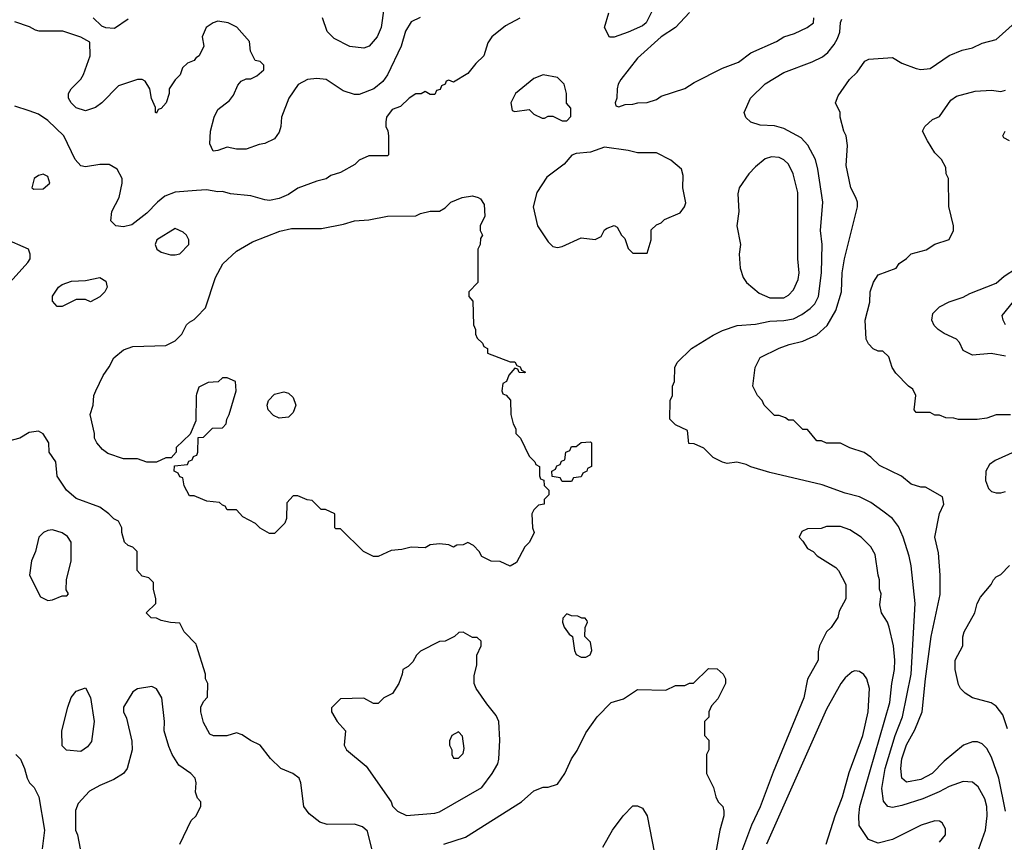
# Model space of a CAD drawing. Header units: inches. Extents: x 1793389 to 1900389, y 320802 to 470796.
# Tile 673 of 752: x 1869250 to 1873424, y 433478 to 436963. Entities that reach past the tile are written whole.
import ezdxf

# ---------------------------------------------------------------- set-up
doc = ezdxf.new("R2010")
doc.units = ezdxf.units.IN
doc.header["$MEASUREMENT"] = 0
doc.layers.add('B8463', color=7, linetype='Continuous')
doc.layers.add('B8473', color=7, linetype='Continuous')

msp = doc.modelspace()

# ---------------------------------------------------------------- linework, layer by layer
at = {"layer": 'B8463', "color": 2}
for points, elevation in [([(1870000, 436803.2), (1869998, 436802), (1869990.6, 436789.4), (1869962, 436778), (1869941, 436759), (1869930.9, 436729.1), (1869910, 436708), (1869884.7, 436670), (1869884.7, 436650), (1869871.3, 436610), (1869850, 436586), (1869838, 436582), (1869830, 436566), (1869826, 436570), (1869826, 436590), (1869809.1, 436629.1), (1869802, 436670), (1869782, 436702), (1869770, 436708.7), (1869750, 436708.7), (1869670, 436682), (1869598, 436610), (1869571.3, 436590), (1869530, 436577.2), (1869489.5, 436589.5), (1869468, 436610), (1869458, 436630), (1869458, 436650), (1869468, 436670), (1869510, 436711.3), (1869521.2, 436730), (1869549, 436810), (1869548, 436868), (1869509.1, 436889.1), (1869433.6, 436913.6), (1869333.6, 436913.6), (1869318, 436918), (1869292.5, 436932.5), (1869230, 436953.2)], 370), ([(1869562, 436970), (1869596.9, 436936.9), (1869614, 436930), (1869652.9, 436927.1), (1869710, 436966)], 370), ([(1870000, 436239), (1869910, 436232.7), (1869865.5, 436214.5), (1869834.8, 436190), (1869790, 436142.7), (1869726.2, 436093.8), (1869690, 436084.5), (1869658, 436090), (1869637.2, 436110), (1869640.9, 436150), (1869672, 436210), (1869685.2, 436270), (1869685.2, 436290), (1869664, 436330), (1869630, 436349.2), (1869590, 436349.3), (1869530, 436339), (1869510, 436344), (1869485.2, 436370), (1869437.2, 436470), (1869370, 436535.1), (1869330, 436562), (1869290, 436577), (1869230, 436596)], 374), ([(1869210, 435851.3), (1869285.6, 435934.4), (1869295.3, 435950), (1869295.3, 435970), (1869288, 435990), (1869184.7, 436035.3)], 378), ([(1870000, 435376), (1869998, 435370), (1869996.9, 435263.1), (1869972.7, 435207.3), (1869914, 435150), (1869914, 435130), (1869892.7, 435107.3), (1869870, 435106), (1869830, 435088), (1869790, 435088.7), (1869750, 435102), (1869690, 435102), (1869624.7, 435124.7), (1869602, 435142), (1869578, 435170), (1869568, 435190), (1869568, 435210), (1869549.3, 435290), (1869562, 435330), (1869565.2, 435370), (1869573.2, 435390), (1869604.1, 435455.9), (1869630, 435492), (1869649.4, 435530.6), (1869690, 435564.7), (1869730, 435578), (1869870, 435582), (1869910, 435602), (1869938, 435630), (1869958, 435670), (1869970, 435682), (1869990, 435692), (1870000, 435702.4)], 374), ([(1870000, 434311.6), (1869998, 434318), (1869948, 434370), (1869930, 434406), (1869890, 434408.7), (1869850, 434418), (1869830, 434428), (1869808.4, 434428.4), (1869786, 434450), (1869828, 434490), (1869828, 434510), (1869818, 434550), (1869818, 434578), (1869798, 434598), (1869770, 434606), (1869748, 434630), (1869748, 434710), (1869730, 434728), (1869710, 434735.3), (1869695.3, 434750), (1869684, 434790), (1869684, 434810), (1869670, 434838), (1869650, 434848.7), (1869628.7, 434870), (1869590, 434897.2), (1869490, 434934), (1869449, 434970), (1869409.3, 435029.3), (1869404, 435090), (1869375.3, 435130), (1869374, 435170), (1869350, 435208.7), (1869330, 435219), (1869290, 435214), (1869250.7, 435189.3), (1869170.9, 435169.1)], 378), ([(1870000, 434941.7), (1869990, 434946), (1869970, 434946), (1869948.4, 434988.4), (1869942, 435022), (1869930, 435026), (1869922, 435042), (1869906, 435050), (1869907.3, 435072.7), (1869962, 435078), (1869967.3, 435092.7), (1869982, 435098), (1869987.3, 435112.7), (1870000, 435117.3)], 374), ([(1870000, 433677.3), (1869995.3, 433690), (1869999, 433730), (1869994, 433750), (1869975.3, 433770), (1869924.8, 433804.8), (1869897.2, 433850), (1869883.2, 433883.2), (1869862.7, 433950), (1869864, 433990), (1869853.2, 434090), (1869830, 434128), (1869810, 434138), (1869750, 434128.7), (1869730, 434115.3), (1869691, 434050), (1869691, 434030), (1869703.5, 434003.5), (1869726.4, 433906.4), (1869726.8, 433870), (1869706, 433790), (1869690.5, 433769.5), (1869650, 433744), (1869590, 433719), (1869545.8, 433694.2), (1869498, 433642), (1869487.1, 433612.9), (1869486.8, 433530), (1869496, 433510), (1869507.3, 433450)], 382), ([(1869234, 433850), (1869254, 433830), (1869271.3, 433791.3), (1869282, 433750), (1869292, 433730), (1869312, 433710), (1869331.3, 433670), (1869356.3, 433530), (1869346, 433450)], 378), ([(1869928.7, 433470), (1869978, 433570), (1869998, 433590), (1870000, 433594)], 382)]:
    msp.add_lwpolyline(points, dxfattribs=dict(at, elevation=elevation))
for points, elevation in [([(1869350, 436308), (1869330, 436302), (1869312, 436290), (1869302, 436250), (1869310, 436244.7), (1869350, 436246), (1869378, 436270), (1869370, 436298)], 378), ([(1869910, 436078), (1869832, 436030), (1869824.7, 436010), (1869832, 435990), (1869850, 435978), (1869890, 435966), (1869910, 435966.8), (1869930, 435971.3), (1869968, 436010), (1869968, 436030), (1869958, 436050), (1869943.1, 436063.1)], 378), ([(1869550, 435768), (1869530, 435778), (1869490, 435778), (1869430, 435748), (1869410, 435748), (1869389, 435770), (1869390, 435792), (1869415.3, 435830), (1869430, 435841), (1869470, 435854.8), (1869530, 435858), (1869590, 435870.8), (1869615.3, 435855.3), (1869622, 435830), (1869612, 435810), (1869590, 435788.7)], 374), ([(1869390, 434802), (1869370, 434799), (1869352, 434790), (1869331.3, 434770), (1869318, 434710), (1869301, 434670), (1869292, 434610), (1869338, 434518), (1869370, 434502), (1869390, 434504.7), (1869430, 434522), (1869450, 434522), (1869458, 434530), (1869448, 434548), (1869448.7, 434590), (1869469, 434670), (1869468.7, 434750), (1869452.9, 434772.9), (1869430, 434788.7)], 382), ([(1869510, 433862), (1869448.4, 433868.4), (1869430, 433886), (1869429, 433950), (1869454, 434050), (1869469.3, 434090.7), (1869490, 434118), (1869530, 434132), (1869550.9, 434090.9), (1869566, 433990), (1869554.4, 433905.6), (1869538, 433882)], 378)]:
    msp.add_lwpolyline(points, close=True, dxfattribs=dict(at, elevation=elevation))
at = {"layer": 'B8473', "color": 2}
for points, elevation in [([(1870794, 437010), (1870782.8, 436930), (1870766, 436890), (1870731.3, 436850), (1870710, 436842), (1870650, 436849), (1870583.2, 436883.2), (1870553.2, 436913.2), (1870534, 436970)], 366), ([(1871934.4, 437005.6), (1871906, 436950), (1871890, 436937.2), (1871830, 436909.2), (1871770, 436888.7), (1871750, 436888), (1871728.9, 436928.9), (1871748.4, 436991.6)], 374), ([(1870948.3, 436971.7), (1870910, 436954), (1870886.2, 436913.8), (1870867.7, 436850), (1870810.3, 436729.7), (1870790, 436701.2), (1870751, 436670), (1870690, 436646), (1870670, 436645.2), (1870621.5, 436661.5), (1870550, 436709), (1870510, 436713.2), (1870470, 436708.7), (1870431.3, 436688.7), (1870391.3, 436630), (1870361, 436550), (1870358, 436510), (1870350, 436486), (1870330, 436458), (1870290, 436438), (1870265.4, 436434.6), (1870210, 436414), (1870170, 436414), (1870130, 436422), (1870090, 436408), (1870070, 436406), (1870056.4, 436436.4), (1870059, 436490), (1870075.3, 436550), (1870090, 436582), (1870140.2, 436619.8), (1870156.5, 436643.5), (1870174.6, 436685.4), (1870190, 436702), (1870210, 436712), (1870230, 436712), (1870255.3, 436724.7), (1870286, 436750), (1870286, 436770), (1870270, 436786), (1870248, 436790), (1870228.9, 436828.9), (1870224, 436870), (1870171, 436931), (1870134, 436950), (1870090, 436956.3), (1870071, 436950), (1870041, 436930), (1870024.7, 436890), (1870031.3, 436850), (1870011.3, 436810), (1870000, 436803.2)], 370), ([(1871370.4, 436969.6), (1871310, 436937.2), (1871251.3, 436890), (1871235.3, 436864.7), (1871218, 436810), (1871183.5, 436776.5), (1871150, 436735.3), (1871090, 436698), (1871070, 436706), (1871058, 436702), (1871054, 436690), (1871038, 436682), (1871032.7, 436667.3), (1871018, 436662), (1871010, 436646), (1870990, 436646), (1870970, 436658), (1870952, 436648), (1870930, 436648), (1870902, 436630), (1870865.4, 436594.6), (1870830, 436582), (1870804.7, 436550), (1870802, 436530), (1870802, 436510), (1870811.6, 436491.6), (1870814, 436470), (1870814, 436390), (1870810, 436386), (1870730, 436386), (1870690, 436368), (1870670.9, 436349.1), (1870610, 436315.3), (1870570, 436302), (1870550, 436289), (1870510, 436279), (1870430, 436249), (1870390, 436222), (1870350, 436205.2), (1870310, 436197.2), (1870290, 436199.3), (1870230, 436217.2), (1870144.7, 436224.7), (1870110, 436235.3), (1870090, 436234), (1870042, 436242), (1870000, 436239)], 374), ([(1872090, 436992.7), (1872030, 436929.4), (1871970, 436889.4), (1871870, 436799.3), (1871798.8, 436710), (1871786.8, 436690), (1871782.8, 436670), (1871782, 436630), (1871774, 436610), (1871778, 436598), (1871790, 436594), (1871816.4, 436603.6), (1871850, 436604.7), (1871871.1, 436611.1), (1871910, 436611.3), (1871950, 436624.7), (1871970, 436638), (1872070, 436671), (1872110, 436696), (1872230, 436757.3), (1872297.5, 436782.5), (1872350, 436822.8), (1872458, 436870), (1872489.4, 436890.6), (1872535.5, 436904.5), (1872588, 436930), (1872615.3, 436950), (1872617.2, 436970)], 378), ([(1873316, 433450), (1873344.5, 433530), (1873351.8, 433590), (1873349.5, 433630), (1873342, 433662), (1873313.6, 433713.6), (1873290, 433733.2), (1873250, 433736), (1873190, 433714.5), (1873148.5, 433691.5), (1873078.3, 433661.7), (1872990, 433634), (1872950, 433626), (1872930, 433629.2), (1872911.9, 433651.9), (1872905.6, 433705.6), (1872919.1, 433790), (1872961.1, 433930), (1872993.3, 434010), (1873029.7, 434190), (1873047, 434490), (1873029.6, 434649.6), (1873020.9, 434690), (1872995.1, 434770), (1872975.3, 434815.3), (1872950, 434849.2), (1872910, 434881.2), (1872858, 434918), (1872810, 434941.2), (1872750, 434957.2), (1872652.1, 434992.1), (1872430, 435045.2), (1872350, 435069), (1872330, 435079), (1872290, 435088.7), (1872250, 435082), (1872230, 435088), (1872190, 435108.7), (1872150, 435148), (1872110, 435166), (1872087.3, 435167.3), (1872082, 435222), (1872030, 435246), (1872006, 435270), (1872008, 435350), (1872018, 435370), (1872018, 435410), (1872026, 435430), (1872028, 435490), (1872038, 435510), (1872098, 435570), (1872190, 435626), (1872230, 435646), (1872292.5, 435667.5), (1872370, 435673.4), (1872430, 435685.5), (1872490, 435688), (1872530, 435695.5), (1872566.2, 435713.8), (1872601, 435739), (1872620.5, 435759.5), (1872636.2, 435790), (1872649.6, 435890), (1872651.8, 436010), (1872644.5, 436070), (1872654.5, 436190), (1872634.5, 436330), (1872623.7, 436370), (1872591.7, 436431.7), (1872562.5, 436462.5), (1872490, 436501.2), (1872450, 436513.2), (1872390, 436515.3), (1872350, 436528), (1872328.4, 436548.4), (1872322, 436570), (1872348.7, 436630), (1872410, 436691), (1872490, 436738.8), (1872610, 436784), (1872654, 436806), (1872675.9, 436824.1), (1872702.5, 436857.5), (1872716.6, 436883.4), (1872726.6, 436910), (1872729.5, 436950.5), (1872735.1, 436964.9)], 374), ([(1873429.6, 433610), (1873401.6, 433750), (1873370, 433839), (1873350, 433875.3), (1873330, 433895.3), (1873310, 433904), (1873290, 433904), (1873250.7, 433889.3), (1873170, 433821.2), (1873118.8, 433770), (1873070, 433744.5), (1873010, 433732.7), (1872989.4, 433750), (1872985.1, 433790), (1872990, 433831.3), (1873010, 433891), (1873045.1, 433954.9), (1873076.2, 434030), (1873089.7, 434170), (1873114, 434350), (1873152.1, 434527.9), (1873152.7, 434610), (1873144.7, 434704.7), (1873129.2, 434770), (1873148.9, 434871.1), (1873168, 434910), (1873162, 434942), (1873090, 434982), (1873070, 434982), (1873030, 434995.3), (1872989, 435029), (1872894.6, 435074.6), (1872858, 435110), (1872830, 435128.7), (1872770, 435149), (1872730, 435168.7), (1872670, 435168.7), (1872650, 435178), (1872630, 435178), (1872590, 435226), (1872570, 435226), (1872530, 435266), (1872510, 435266), (1872496.4, 435276.4), (1872470, 435286), (1872450, 435286), (1872406, 435330), (1872398, 435350), (1872378, 435370), (1872358, 435410), (1872368, 435490), (1872390, 435532), (1872469.4, 435570.6), (1872512.9, 435587.1), (1872570, 435600.7), (1872630, 435627.3), (1872673.4, 435666.6), (1872709.6, 435730.4), (1872734.5, 435810), (1872737, 435890), (1872747, 435950), (1872802, 436170), (1872802, 436190), (1872795.3, 436210), (1872774, 436250), (1872754.6, 436345.4), (1872759, 436430), (1872754, 436470), (1872744, 436490), (1872728.7, 436550), (1872728, 436570), (1872708, 436610), (1872720.2, 436639.8), (1872768.7, 436710), (1872800.2, 436739.8), (1872833.6, 436786.4), (1872850, 436796), (1872950, 436802), (1872990, 436778), (1873050, 436756), (1873070, 436751), (1873110, 436756), (1873190, 436810.8), (1873246.3, 436833.7), (1873290, 436844), (1873330, 436862.8), (1873390, 436878.8), (1873470, 436950.8)], 370), ([(1873450, 435289), (1873390, 435288.7), (1873350, 435274), (1873308.9, 435268.9), (1873230, 435268.7), (1873210, 435275.3), (1873176.4, 435276.4), (1873150, 435288), (1873130, 435288), (1873110, 435298), (1873050, 435298), (1873042, 435310), (1873048.7, 435370), (1873037.2, 435397.2), (1873018, 435410), (1872964.7, 435464.7), (1872948.7, 435490), (1872934.6, 435534.6), (1872910, 435558), (1872890, 435558), (1872868.9, 435568.9), (1872848.9, 435588.9), (1872838, 435610), (1872834, 435690), (1872853.6, 435766.4), (1872855.3, 435810), (1872869.3, 435850.7), (1872890, 435882), (1872966, 435910), (1872978, 435930), (1873010, 435951.3), (1873030, 435971), (1873092.9, 435987.1), (1873130, 436011.3), (1873190, 436032), (1873208.7, 436070), (1873208.7, 436090), (1873188.9, 436171.1), (1873188, 436290), (1873178, 436310), (1873176.4, 436336.4), (1873158, 436370), (1873130, 436398), (1873098, 436450), (1873078, 436490), (1873088, 436510), (1873120.2, 436539.8), (1873150, 436552), (1873198, 436622), (1873222, 436638), (1873300.2, 436659.8), (1873370, 436664.7), (1873410, 436658), (1873430, 436664.7)], 366), ([(1873446, 436450), (1873422, 436462), (1873418, 436470), (1873428, 436490)], 362), ([(1870000, 435702.4), (1870038, 435742), (1870081.2, 435870), (1870112.1, 435927.9), (1870170, 435982.8), (1870238, 436022), (1870352.9, 436067.1), (1870402, 436078), (1870530, 436078.8), (1870623.2, 436096.8), (1870670, 436110.8), (1870730, 436114.8), (1870810, 436131), (1870930, 436132), (1870950, 436142), (1870990, 436152), (1871030, 436152), (1871054.6, 436165.4), (1871078, 436190), (1871126, 436210), (1871170, 436216), (1871194, 436210), (1871203.6, 436203.6), (1871219.6, 436179.6), (1871222, 436130), (1871202, 436090), (1871202, 436070), (1871212, 436050), (1871203.6, 436036.4), (1871202, 436010), (1871192, 435990), (1871192, 435850), (1871154, 435810), (1871154, 435790), (1871172, 435770), (1871174, 435670), (1871182, 435650), (1871182, 435630), (1871190, 435614), (1871212.7, 435592.7), (1871218, 435578), (1871234, 435570), (1871234, 435550), (1871330, 435514), (1871350, 435514), (1871358, 435498), (1871372.7, 435492.7), (1871378, 435478), (1871394, 435470), (1871390, 435466), (1871368.4, 435468.4), (1871362, 435482), (1871350, 435486), (1871323.6, 435456.4), (1871314, 435430), (1871298, 435422), (1871294, 435390), (1871298, 435378), (1871312.7, 435372.7), (1871331.6, 435351.6), (1871332, 435290), (1871342, 435250), (1871354, 435230), (1871354, 435210), (1871374, 435190), (1871410, 435114), (1871434, 435090), (1871438, 435078), (1871454, 435070), (1871454, 435030), (1871458, 435018), (1871472.7, 435012.7), (1871474, 434990), (1871494, 434970), (1871494, 434950), (1871474, 434930), (1871474, 434910), (1871450, 434906), (1871430, 434886), (1871422, 434870), (1871424.7, 434810), (1871431.3, 434790), (1871412, 434750), (1871392, 434730), (1871356.9, 434663.1), (1871330, 434648), (1871287.3, 434667.3), (1871248.4, 434668.4), (1871210, 434688), (1871198, 434710), (1871174.6, 434734.6), (1871150, 434748), (1871130, 434738), (1871103.6, 434736.4), (1871090, 434728), (1871070, 434738), (1871030, 434742), (1870990, 434738), (1870970, 434726), (1870910, 434728), (1870870, 434718), (1870825.4, 434714.6), (1870770, 434688), (1870750, 434688), (1870708, 434710), (1870610, 434806), (1870590, 434806), (1870586, 434810), (1870586, 434870), (1870547.3, 434887.3), (1870528.4, 434888.4), (1870490, 434926), (1870468.4, 434928.4), (1870430, 434946), (1870410, 434946), (1870383.6, 434916.4), (1870382, 434850), (1870374, 434830), (1870330, 434786), (1870310, 434786), (1870270, 434808), (1870250, 434828), (1870196.4, 434856.4), (1870170, 434886), (1870130, 434886), (1870122, 434902), (1870110, 434906), (1870098, 434918), (1870043.1, 434923.1), (1870000, 434941.7)], 374), ([(1873430, 435537.2), (1873369.1, 435549.1), (1873290, 435541.2), (1873250, 435562), (1873234.8, 435594.8), (1873222, 435610), (1873170, 435632.7), (1873144, 435650), (1873127.5, 435667.5), (1873117.2, 435690), (1873121.5, 435718.5), (1873150, 435746.8), (1873190, 435766.8), (1873250, 435786.8), (1873277.5, 435802.5), (1873390, 435846.8), (1873423.2, 435876.8), (1873475.3, 435910)], 362), ([(1873429, 435670), (1873419, 435690), (1873415.3, 435710), (1873465.2, 435770)], 358), ([(1870000, 435117.3), (1870002, 435118), (1870006, 435130), (1870007.3, 435192.7), (1870030, 435194), (1870068.4, 435231.6), (1870110, 435234), (1870126, 435250), (1870128, 435270), (1870138, 435290), (1870168, 435390), (1870166, 435430), (1870130, 435446), (1870110, 435446), (1870091.6, 435428.4), (1870050, 435426), (1870010, 435406), (1870000, 435376)], 374), ([(1873470, 435134), (1873385.2, 435094.8), (1873362, 435078), (1873346, 435050), (1873344.7, 435010), (1873356.9, 434976.9), (1873370, 434964.7), (1873390, 434958), (1873410, 434958), (1873430, 434964.7)], 370), ([(1873150, 433478), (1873175.3, 433510), (1873175.3, 433535.3), (1873160.4, 433560.4), (1873150, 433568), (1873130, 433568.7), (1873072, 433550), (1872950.7, 433489.3), (1872890, 433474), (1872848.7, 433490), (1872809.4, 433549.4), (1872807, 433590), (1872812, 433630), (1872939.6, 434070), (1872947.6, 434150), (1872959.5, 434210), (1872960.7, 434250), (1872954.5, 434310), (1872936, 434390), (1872929.2, 434410), (1872904, 434450), (1872896.4, 434483.6), (1872902, 434530), (1872895.3, 434550), (1872895.3, 434590), (1872888.9, 434608.9), (1872876.5, 434696.5), (1872858, 434730), (1872818, 434770), (1872770, 434802), (1872730, 434815.3), (1872670, 434815.3), (1872647.3, 434807.3), (1872590, 434806), (1872565.4, 434794.6), (1872554, 434770), (1872570, 434754), (1872590, 434722), (1872614, 434710), (1872631.6, 434691.6), (1872710, 434642), (1872722, 434630), (1872752, 434570), (1872752, 434510), (1872723.6, 434456.4), (1872718, 434430), (1872690, 434388), (1872671, 434369), (1872641, 434310), (1872635.3, 434284.7), (1872634.8, 434250), (1872590.7, 434169.3), (1872574, 434090), (1872444.7, 433775.3), (1872390, 433628.7), (1872353, 433550), (1872242.8, 433257.2)], 378), ([(1873438, 433958), (1873417.5, 434017.5), (1873390, 434055.3), (1873369.1, 434069.1), (1873289.3, 434089.3), (1873258, 434110), (1873238, 434130), (1873230, 434146), (1873215.3, 434210), (1873215.3, 434250), (1873248.7, 434310), (1873248.9, 434348.9), (1873254, 434370), (1873299, 434450), (1873309, 434490), (1873323.2, 434516.8), (1873368, 434570), (1873378, 434590), (1873390, 434602), (1873410, 434612), (1873446, 434650)], 366), ([(1870742.7, 433450), (1870725.2, 433525.2), (1870703.2, 433543.2), (1870670, 433555.1), (1870553.2, 433553.2), (1870522.7, 433562.7), (1870478, 433598), (1870455.3, 433630), (1870442, 433730), (1870435.3, 433750), (1870408.9, 433768.9), (1870358, 433790), (1870313.6, 433833.6), (1870269.3, 433889.3), (1870229.1, 433909.1), (1870193.6, 433933.6), (1870170, 433942), (1870128.4, 433928.4), (1870071.6, 433928.4), (1870056.4, 433936.4), (1870030, 433986), (1870018, 434030), (1870018, 434050), (1870030, 434074), (1870047.3, 434092.7), (1870048, 434150), (1870038, 434170), (1870038, 434190), (1870000, 434311.6)], 378), ([(1871048, 433470), (1871140.2, 433499.8), (1871378, 433650), (1871430, 433696), (1871470, 433711.3), (1871490, 433711.3), (1871530, 433724.7), (1871562, 433770), (1871590, 433832), (1871613.6, 433866.4), (1871650, 433942), (1871699, 434010), (1871758, 434070), (1871810, 434086), (1871870, 434124.7), (1871990, 434122), (1872030, 434142), (1872070, 434142), (1872090, 434152), (1872107.3, 434152.7), (1872170, 434214), (1872207.3, 434212.7), (1872232, 434190), (1872242, 434170), (1872242, 434150), (1872210, 434086), (1872183.6, 434056.4), (1872172, 434030), (1872171.6, 434008.4), (1872154, 433990), (1872154, 433930), (1872172, 433910), (1872172, 433870), (1872162, 433850), (1872162, 433770), (1872192, 433710), (1872202, 433670), (1872212, 433650), (1872231.3, 433630), (1872236, 433610), (1872236, 433590), (1872218.8, 433530), (1872193, 433390)], 374), ([(1872669.3, 433470), (1872706.6, 433590), (1872738.4, 433670), (1872766.3, 433773.7), (1872824.5, 433930), (1872846.6, 434030), (1872852.7, 434130), (1872842, 434170), (1872829.1, 434189.1), (1872810, 434202), (1872790, 434204), (1872779.8, 434200.2), (1872750, 434175.3), (1872731, 434150), (1872670, 434042), (1872416.3, 433470)], 382), ([(1870000, 433594), (1870018, 433630), (1870018, 433650), (1870004.7, 433664.7), (1870000, 433677.3)], 382), ([(1871722, 433458), (1871764, 433530), (1871808.7, 433590), (1871850, 433632), (1871870, 433632), (1871890, 433622), (1871911, 433590), (1871942, 433430)], 370)]:
    msp.add_lwpolyline(points, dxfattribs=dict(at, elevation=elevation))
for points, elevation in [([(1871470, 436728.7), (1871430, 436714), (1871352, 436650), (1871332, 436610), (1871338, 436578), (1871350, 436574), (1871410, 436582), (1871430, 436562), (1871465.4, 436545.4), (1871474.6, 436545.4), (1871490, 436554), (1871510, 436554), (1871550, 436534), (1871570, 436534), (1871587.3, 436552.7), (1871587.3, 436587.3), (1871568.4, 436608.4), (1871568.7, 436650), (1871559, 436690), (1871530, 436718)], 378), ([(1871730, 436422), (1871670, 436402), (1871610, 436395.3), (1871591.1, 436388.9), (1871558, 436350), (1871484.5, 436295.5), (1871442.8, 436230), (1871426.8, 436170), (1871446, 436090), (1871490, 436022), (1871510, 436002), (1871530, 435998), (1871550, 436002), (1871630, 436038), (1871690, 436031.3), (1871715.3, 436044.7), (1871730, 436072), (1871740.2, 436079.8), (1871770, 436091), (1871783.6, 436083.6), (1871802, 436050), (1871815.3, 436035.3), (1871830, 435994), (1871850, 435974), (1871910, 435974), (1871928, 436030), (1871927.3, 436072.7), (1871950, 436094), (1871970, 436102), (1871984, 436116), (1872050, 436144.7), (1872068.7, 436170), (1872073.6, 436186.4), (1872062, 436250), (1872063.1, 436303.1), (1872055.3, 436330), (1872010, 436368), (1871950, 436398), (1871870, 436398), (1871830, 436408.7)], 378), ([(1872438, 436382), (1872410, 436373.2), (1872370, 436339), (1872341, 436310), (1872301, 436250), (1872295.3, 436224.7), (1872298.8, 436150), (1872291, 436090), (1872306, 436010), (1872301, 435970), (1872304.7, 435910), (1872318, 435870), (1872331.3, 435850), (1872384.5, 435804.5), (1872430, 435784), (1872490, 435784), (1872510, 435796), (1872530, 435818), (1872550, 435862), (1872555.1, 435890), (1872549.4, 435950), (1872549.3, 436230), (1872529.3, 436310), (1872509.2, 436350), (1872490, 436369.2), (1872470, 436379.3)], 378), ([(1870350, 435274), (1870326.3, 435286.3), (1870304, 435310), (1870299, 435330), (1870305.2, 435350), (1870330, 435376), (1870370, 435386), (1870390, 435381), (1870410, 435362), (1870421, 435330), (1870410, 435298), (1870390, 435279)], 370), ([(1871550, 435006), (1871542, 435022), (1871507.3, 435027.3), (1871506, 435050), (1871522, 435058), (1871527.3, 435072.7), (1871542, 435078), (1871547.3, 435092.7), (1871562, 435098), (1871566, 435130), (1871582, 435138), (1871590, 435154), (1871610, 435154), (1871630, 435172), (1871670, 435174), (1871674, 435170), (1871674, 435070), (1871658, 435062), (1871654, 435050), (1871638, 435042), (1871630, 435026), (1871598, 435022), (1871590, 435006)], 374), ([(1871570, 434446), (1871552.7, 434427.3), (1871552, 434410), (1871558, 434390), (1871579.6, 434359.6), (1871594, 434350), (1871602, 434290), (1871610, 434274), (1871630, 434262), (1871650, 434262), (1871668.4, 434271.6), (1871675.3, 434290), (1871670, 434326), (1871646, 434350), (1871647.3, 434387.3), (1871658, 434410), (1871656.4, 434416.4), (1871647.3, 434427.3), (1871632.7, 434427.3), (1871616.4, 434436.4), (1871590, 434438)], 378), ([(1871130, 434368), (1871112.7, 434367.3), (1871094, 434350), (1871054, 434330), (1871030, 434328), (1870950, 434288), (1870932, 434270), (1870916.9, 434243.1), (1870896.9, 434223.1), (1870874, 434210), (1870872, 434190), (1870858, 434150), (1870831.1, 434108.9), (1870794, 434090), (1870770, 434066), (1870750, 434066), (1870710, 434088), (1870610, 434086), (1870572.7, 434047.3), (1870572, 434030), (1870596, 433990), (1870632, 433950), (1870626, 433890), (1870636, 433870), (1870719.9, 433799.9), (1870824.7, 433650), (1870831.1, 433631.1), (1870852, 433610), (1870890, 433591), (1871010, 433600.7), (1871030, 433606.8), (1871209.2, 433710), (1871253.2, 433770), (1871277.2, 433810), (1871281.2, 433830), (1871285.2, 433910), (1871281.2, 433990), (1871270, 434015.3), (1871230, 434064), (1871185.2, 434130), (1871177.2, 434150), (1871176.5, 434183.5), (1871188.7, 434230), (1871188.7, 434270), (1871206, 434310), (1871206, 434330), (1871190, 434346), (1871170, 434346)], 378), ([(1871110, 433946), (1871082, 433930), (1871072.7, 433907.3), (1871072, 433890), (1871082, 433870), (1871082, 433850), (1871090, 433834), (1871110, 433834), (1871130, 433854), (1871135.3, 433875.3), (1871127.3, 433927.3)], 382)]:
    msp.add_lwpolyline(points, close=True, dxfattribs=dict(at, elevation=elevation))

doc.saveas('drawing.dxf')
